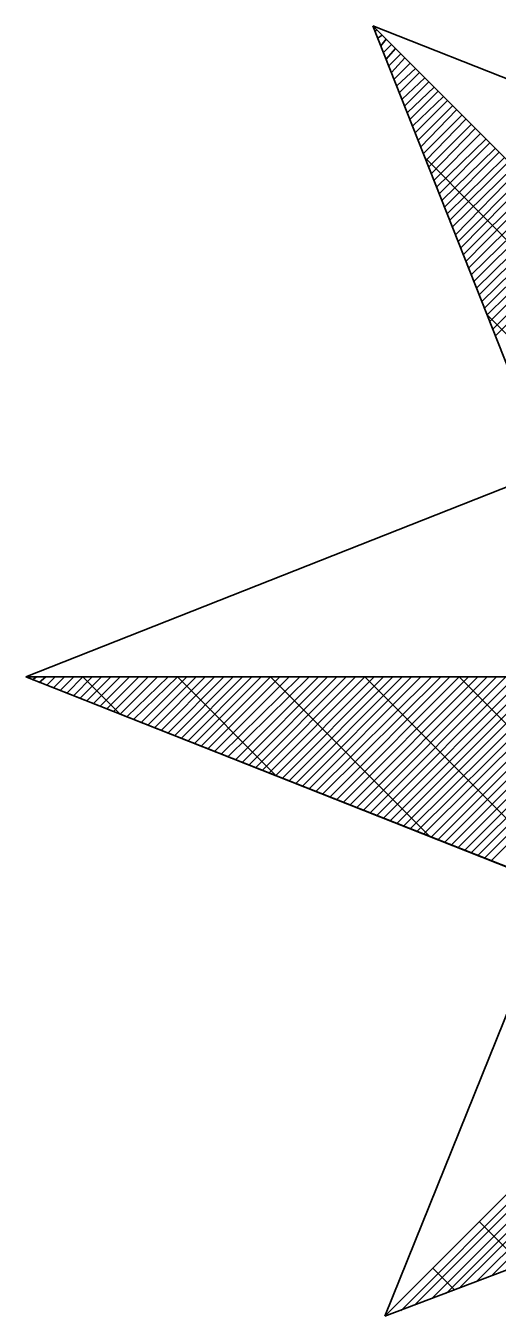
# Model space of a CAD drawing. Extents: x -729889 to -691139, y -995431 to -974354.
# Drawn here: x -725557.495 to -725556.878, y -978043.535 to -978041.849 of the extents above; entities that cross this region are included whole.
import ezdxf

# ---------------------------------------------------------------- set-up
doc = ezdxf.new("R2010")
doc.units = 0
doc.layers.add('Svítidlo vestavné a přisazené venkovní', color=7, linetype='Continuous')
doc.layers.add('Světelný bod se zemním svítidlem', color=7, linetype='Continuous')

# ---------------------------------------------------------------- blocks, each defined once
blk = doc.blocks.new('Světlo')
at = {"layer": 'Světelný bod se zemním svítidlem'}
for p, q in [((-0.3687, 0.3687), (-0.8504, 0.8504)), ((-0.8504, 0.8504), (-0.6209, 0.2696)), ((-0.6209, 0.2696), (-0.8504, 0.8504)), ((-0.8504, 0.8504), (-0.2957, 0.6313)), ((-0.3687, 0.3687), (-0.8504, 0.8504)), ((-0.847, 0.8435), (-0.8452, 0.8452)), ((-0.8435, 0.8348), (-0.8383, 0.8383)), ((-0.84, 0.8243), (-0.833, 0.833)), ((-0.8365, 0.8157), (-0.8261, 0.8261)), ((-0.833, 0.807), (-0.8209, 0.8209)), ((-0.8296, 0.7983), (-0.8139, 0.8139)), ((-0.8261, 0.7896), (-0.8087, 0.8087)), ((-0.8226, 0.7809), (-0.8017, 0.8017)), ((-0.8191, 0.7722), (-0.7948, 0.7948)), ((-0.8157, 0.7635), (-0.7896, 0.7896)), ((-0.8122, 0.7548), (-0.7826, 0.7826)), ((-0.8087, 0.7461), (-0.7774, 0.7774)), ((-0.8052, 0.7374), (-0.7704, 0.7704)), ((-0.8017, 0.7287), (-0.7652, 0.7652)), ((-0.7983, 0.72), (-0.7583, 0.7583)), ((-0.7948, 0.7113), (-0.753, 0.753)), ((-0.7913, 0.7009), (-0.7461, 0.7461)), ((-0.7878, 0.6922), (-0.7409, 0.7409)), ((-0.7843, 0.6835), (-0.7339, 0.7339)), ((-0.7809, 0.6748), (-0.7287, 0.7287)), ((-0.7774, 0.6661), (-0.7217, 0.7217)), ((-0.7739, 0.6574), (-0.7165, 0.7165)), ((-0.7704, 0.6487), (-0.7096, 0.7096)), ((-0.767, 0.64), (-0.7026, 0.7026)), ((-0.7635, 0.6313), (-0.6974, 0.6974)), ((-0.4452, 0.3391), (-0.7809, 0.6765)), ((-0.76, 0.6226), (-0.6904, 0.6904)), ((-0.7565, 0.6139), (-0.6852, 0.6852)), ((-0.753, 0.6052), (-0.6783, 0.6783)), ((-0.7496, 0.5965), (-0.673, 0.673)), ((-0.7461, 0.5878), (-0.6661, 0.6661)), ((-0.7426, 0.5774), (-0.6609, 0.6609)), ((-0.7391, 0.5687), (-0.6539, 0.6539)), ((-0.7357, 0.56), (-0.6487, 0.6487)), ((-0.7322, 0.5513), (-0.6417, 0.6417)), ((-0.7287, 0.5426), (-0.6365, 0.6365)), ((-0.7252, 0.5339), (-0.6296, 0.6296)), ((-0.7217, 0.5252), (-0.6226, 0.6226)), ((-0.7183, 0.5165), (-0.6174, 0.6174)), ((-0.7148, 0.5078), (-0.6104, 0.6104)), ((-0.7113, 0.4991), (-0.6052, 0.6052)), ((-0.7078, 0.4904), (-0.5983, 0.5983)), ((-0.7043, 0.4817), (-0.593, 0.593)), ((-0.7009, 0.473), (-0.5861, 0.5861)), ((-0.6974, 0.4643), (-0.5809, 0.5809)), ((-0.6939, 0.4539), (-0.5739, 0.5739)), ((-0.6904, 0.4452), (-0.5687, 0.5687)), ((-0.5322, 0.3043), (-0.7009, 0.473)), ((-1.3043, 0), (-0.6209, 0.2696)), ((-1.3043, 0), (-0.3687, -0.3687)), ((0, 0), (-1.3043, 0)), ((-0.6087, -0.2748), (-1.3043, 0)), ((-1.3043, 0), (1.3043, 0)), ((-1.3043, 0), (-1.3043, 0)), ((-1.2957, -0.0035), (-1.2904, 0)), ((-1.287, -0.007), (-1.2783, 0)), ((-1.2765, -0.0104), (-1.2661, 0)), ((-1.2678, -0.0139), (-1.2539, 0)), ((-1.2591, -0.0174), (-1.2417, 0)), ((-1.2504, -0.0209), (-1.2296, 0)), ((-1.2417, -0.0243), (-1.2174, 0)), ((-1.233, -0.0278), (-1.2052, 0)), ((-1.1809, -0.0487), (-1.2296, 0)), ((-1.2243, -0.0313), (-1.193, 0)), ((-1.2157, -0.0348), (-1.1809, 0)), ((-1.207, -0.0383), (-1.1687, 0)), ((-1.1983, -0.0417), (-1.1565, 0)), ((-1.1896, -0.0452), (-1.1443, 0)), ((-1.1809, -0.0487), (-1.1322, 0)), ((-1.1722, -0.0522), (-1.1183, 0)), ((-1.1635, -0.0557), (-1.1061, 0)), ((-1.153, -0.0591), (-1.0939, 0)), ((-1.1443, -0.0626), (-1.0817, 0)), ((-1.1357, -0.0661), (-1.0696, 0)), ((-1.127, -0.0696), (-1.0574, 0)), ((-1.1183, -0.073), (-1.0452, 0)), ((-1.1096, -0.0765), (-1.033, 0)), ((-0.9774, -0.1287), (-1.1061, 0)), ((-1.1009, -0.08), (-1.0209, 0)), ((-1.0922, -0.0835), (-1.0087, 0)), ((-1.0835, -0.087), (-0.9965, 0)), ((-1.0748, -0.0904), (-0.9843, 0)), ((-1.0661, -0.0939), (-0.9722, 0)), ((-1.0574, -0.0974), (-0.96, 0)), ((-1.0487, -0.1009), (-0.9461, 0)), ((-1.04, -0.1043), (-0.9339, 0)), ((-1.0296, -0.1078), (-0.9217, 0)), ((-1.0209, -0.1113), (-0.9096, 0)), ((-1.0122, -0.1148), (-0.8974, 0)), ((-1.0035, -0.1183), (-0.8852, 0)), ((-0.9948, -0.1217), (-0.873, 0)), ((-0.9861, -0.1252), (-0.8609, 0)), ((-0.7757, -0.2087), (-0.9843, 0)), ((-0.9774, -0.1287), (-0.8487, 0)), ((-0.9687, -0.1322), (-0.8365, 0)), ((-0.96, -0.1357), (-0.8243, 0)), ((-0.9513, -0.1391), (-0.8122, 0)), ((-0.9426, -0.1426), (-0.8, 0)), ((-0.9339, -0.1461), (-0.7878, 0)), ((-0.9252, -0.1496), (-0.7739, 0)), ((-0.9165, -0.153), (-0.7617, 0)), ((-0.9061, -0.1565), (-0.7496, 0)), ((-0.8974, -0.16), (-0.7374, 0)), ((-0.8887, -0.1635), (-0.7252, 0)), ((-0.88, -0.167), (-0.713, 0)), ((-0.8713, -0.1704), (-0.7009, 0)), ((-0.8626, -0.1739), (-0.6887, 0)), ((-0.5722, -0.2887), (-0.8609, 0)), ((-0.8539, -0.1774), (-0.6765, 0)), ((-0.8452, -0.1809), (-0.6643, 0)), ((-0.8365, -0.1843), (-0.6522, 0)), ((-0.8278, -0.1878), (-0.64, 0)), ((-0.8191, -0.1913), (-0.6278, 0)), ((-0.8104, -0.1948), (-0.6157, 0)), ((-0.8017, -0.1983), (-0.6017, 0)), ((-0.793, -0.2017), (-0.5896, 0)), ((-0.7843, -0.2052), (-0.5774, 0)), ((-0.7739, -0.2087), (-0.5652, 0)), ((-0.7652, -0.2122), (-0.553, 0)), ((-0.7565, -0.2157), (-0.5409, 0)), ((-0.7478, -0.2191), (-0.5287, 0)), ((-0.7391, -0.2226), (-0.5165, 0)), ((-0.3687, -0.3687), (-0.7374, 0)), ((-0.7304, -0.2261), (-0.5043, 0)), ((-0.7217, -0.2296), (-0.4922, 0)), ((-0.713, -0.233), (-0.48, 0)), ((-0.7043, -0.2365), (-0.4678, 0)), ((-0.6957, -0.24), (-0.4557, 0)), ((-0.8348, -0.8348), (-0.6087, -0.2748)), ((-0.3687, -0.3687), (-0.8348, -0.8348)), ((-0.3687, -0.3687), (-0.8348, -0.8348)), ((-0.8348, -0.8348), (-0.3687, -0.3687)), ((-0.8139, -0.8278), (-0.3652, -0.3774)), ((-0.7948, -0.8191), (-0.3617, -0.3861)), ((-0.7739, -0.8122), (-0.3583, -0.3965)), ((-0.7548, -0.8052), (-0.3548, -0.4052)), ((-0.7357, -0.7965), (-0.3513, -0.4139)), ((-0.7148, -0.7896), (-0.3478, -0.4226)), ((-0.6957, -0.7826), (-0.3443, -0.4313)), ((-0.2696, -0.6209), (-0.8348, -0.8348)), ((-0.6557, -0.767), (-0.7113, -0.7113)), ((-0.7443, -0.8), (-0.7722, -0.7722))]:
    blk.add_line(p, q, dxfattribs=at)

msp = doc.modelspace()

# ---------------------------------------------------------------- block references
at = {"layer": 'Svítidlo vestavné a přisazené venkovní', "xscale": 1.0005800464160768, "yscale": 1.0005800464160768}
msp.add_blockref('Světlo', (-725556.19, -978042.7), dxfattribs=at)

doc.saveas('drawing.dxf')
